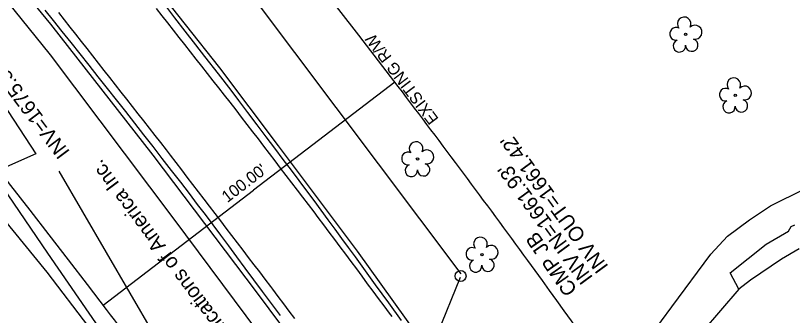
# Model space of a CAD drawing. Extents: x 472260 to 482161, y 489063 to 507124.
# Drawn here: x 477372.1 to 477583.9, y 499917.1 to 499998.7 of the extents above; entities that cross this region are included whole.
import ezdxf

# ---------------------------------------------------------------- set-up
doc = ezdxf.new("R2010")
doc.units = 0
for name, color, linetype in [('Exist Other Culture AG Tank Leader', 7, 'Continuous'), ('Exist Structure Minor Drop Inlet Cogo Elevation', 7, 'Continuous'), ('Exist Structure Minor Pipes CMP 15 Inch Cogo Comment', 7, 'Continuous'), ('Exist Structure Minor Pipes CMP 15 Inch Cogo Point CELL', 7, 'Continuous'), ('Exist Structure Minor Pipes HDPE 12 Inch Text', 7, 'Continuous'), ('Prop Drainage Structure Catch Basin Convert From Junction Box Label', 7, 'Continuous'), ('Prop Drainage Structure Drop Inlet Grate 2 Narrow Slots and Sag Grates 840 24 CELL', 7, 'Continuous'), ('Prop Drainage Structure Drop Inlet Grate 2 Wide Slots and Flat Grates 840 20 Label', 7, 'Continuous'), ('Prop Drainage Structure Pipe CSP 60in Label', 7, 'Continuous'), ('Prop Drainage Structure Pipe Funnel Drain 820 01 CELL', 7, 'Continuous'), ('Prop Drainage Structure Pipe Plug Label', 7, 'Continuous'), ('Prop Drainage Structure Pipe RCP 18in Class III', 7, 'Continuous'), ('Prop Drainage Structure Pipe RCP 36in Class III Label', 7, 'Continuous'), ('Prop Drainage Structure Pipe RCP 72in Class III', 7, 'Continuous'), ('Prop Drainage Structure Pipe Stub Out CELL', 7, 'Continuous'), ('Prop Drainage Structure Pipe Welded Steel 42in Label', 7, 'Continuous'), ('Prop Drainage Structure Tops and Inverts LABEL', 7, 'Continuous'), ('Prop Earthen Structure Ditch Flow Line', 7, 'Continuous'), ('Prop Erosion Rip Rap Single Stone CELL', 7, 'Continuous')]:
    doc.layers.add(name, color=color, linetype=linetype)

msp = doc.modelspace()

# ---------------------------------------------------------------- linework, layer by layer
at = {"layer": 'Exist Other Culture AG Tank Leader'}
msp.add_line((477456.03, 499835.56), (477493.44, 499927.49), dxfattribs=at)
at = {"layer": 'Exist Structure Minor Drop Inlet Cogo Elevation'}
for centre, radius, start, end in [((475159.06, 498211.82), 2914.54, 37.33366, 48.4381), ((475159.06, 498211.82), 2814.54, 37.33366, 48.4381), ((475236.75, 498271.08), 2816.82, 36.13278, 37.33366), ((474971.71, 498077.57), 3144.99, 34.16531, 36.13278), ((475236.75, 498271.08), 2716.82, 36.13278, 37.33366)]:
    msp.add_arc(centre, radius, start, end, dxfattribs=at)
at = {"layer": 'Exist Structure Minor Pipes CMP 15 Inch Cogo Comment'}
for p in [(477475.52, 499980.58), (477396.04, 499919.89)]:
    msp.add_line(p, (477436.99, 499951.16), dxfattribs=at)
at = {"layer": 'Prop Drainage Structure Catch Basin Convert From Junction Box Label'}
for points in [[(477603.87, 499676.78), (477601.59, 499680.67), (477586.61, 499706.27), (477568.26, 499735.62), (477553.5, 499759.07), (477536.64, 499784.22), (477526.22, 499798.18), (477506.11, 499828.72), (477485.23, 499859.36), (477477.22, 499869.72), (477461.46, 499891.86), (477437.84, 499923.51), (477409.62, 499960.74), (477381.79, 499996.32), (477358.03, 500025.13), (477337.52, 500049.96), (477312.08, 500079.61), (477287.91, 500106.93)], [(477498.37, 499889.42), (477491.59, 499898.02), (477465.38, 499934.6), (477443.86, 499963.28), (477427.82, 499984.49), (477409.06, 500008.18)]]:
    msp.add_lwpolyline(points, dxfattribs=at)
at = {"layer": 'Prop Drainage Structure Drop Inlet Grate 2 Narrow Slots and Sag Grates 840 24 CELL'}
for points in [[(477474.79, 499916.78), (477474.11, 499917.73), (477472.61, 499919.73), (477471.11, 499921.73), (477469.62, 499923.73), (477468.12, 499925.73), (477466.63, 499927.74), (477465.13, 499929.74), (477463.63, 499931.74), (477462.14, 499933.74), (477460.64, 499935.74), (477459.15, 499937.74), (477457.65, 499939.75), (477456.15, 499941.75), (477454.66, 499943.75), (477453.52, 499945.27), (477452, 499947.25), (477450.48, 499949.23), (477448.96, 499951.22), (477447.44, 499953.2), (477445.92, 499955.18), (477444.4, 499957.17), (477442.88, 499959.15), (477441.36, 499961.13), (477439.84, 499963.11), (477438.32, 499965.1), (477436.8, 499967.08), (477435.28, 499969.06), (477433.76, 499971.05), (477432.24, 499973.03), (477430.67, 499975.08), (477429.12, 499977.04), (477427.58, 499979.01), (477426.03, 499980.97), (477424.48, 499982.93), (477422.94, 499984.9), (477421.39, 499986.86), (477419.85, 499988.82), (477418.3, 499990.79), (477416.76, 499992.75), (477415.21, 499994.72), (477413.67, 499996.68), (477412.12, 499998.64), (477410.58, 500000.61)], [(477448.23, 499916.22), (477446.74, 499918.23), (477445.25, 499920.23), (477443.76, 499922.23), (477442.26, 499924.24), (477441.73, 499924.95), (477440.22, 499926.93), (477438.7, 499928.92), (477437.18, 499930.9), (477435.66, 499932.89), (477434.14, 499934.87), (477432.62, 499936.85), (477431.1, 499938.84), (477429.58, 499940.82), (477428.06, 499942.81), (477426.55, 499944.79), (477425.03, 499946.78), (477423.51, 499948.76), (477421.99, 499950.75), (477420.47, 499952.73), (477418.95, 499954.71), (477417.43, 499956.7), (477415.91, 499958.68), (477414.4, 499960.67), (477413.25, 499962.16), (477411.71, 499964.13), (477410.17, 499966.09), (477408.62, 499968.06), (477407.08, 499970.02), (477405.54, 499971.99), (477404, 499973.95), (477402.45, 499975.92), (477400.91, 499977.88), (477399.37, 499979.85), (477397.82, 499981.81), (477396.28, 499983.78), (477394.74, 499985.75), (477393.19, 499987.71), (477391.65, 499989.68), (477390.11, 499991.64), (477388.57, 499993.61), (477387.02, 499995.57), (477385.48, 499997.54), (477383.94, 499999.5)]]:
    msp.add_lwpolyline(points, dxfattribs=at)
at = {"layer": 'Prop Drainage Structure Drop Inlet Grate 2 Wide Slots and Flat Grates 840 20 Label'}
for p, q in [((477554.79, 499993.55), (477554.79, 499993.55)), ((477568.32, 499977.01), (477568.32, 499977.01)), ((477481.71, 499959.64), (477481.71, 499959.64)), ((477499.25, 499933.66), (477499.25, 499933.66))]:
    msp.add_line(p, q, dxfattribs=at)
for centre in [(477554.79, 499993.55), (477568.32, 499977.01), (477481.71, 499959.64), (477499.25, 499933.66)]:
    msp.add_circle(centre, 0.326, dxfattribs=at)
for centre, radius, start, end in [((477554.41, 499996.42), 1.86, 330.1651, 219.7134), ((477557.34, 499994.14), 1.9, 257.1011, 134.1999), ((477552.18, 499993.7), 1.73, 62.6636, 279.3457), ((477553.09, 499990.43), 1.69, 111.5671, 6.231), ((477556.46, 499990.65), 1.7, 181.2822, 74.56), ((477567.94, 499979.88), 1.86, 330.1651, 219.7134), ((477565.72, 499977.16), 1.73, 62.6636, 279.3457), ((477570.87, 499977.6), 1.9, 257.1011, 134.1999), ((477566.62, 499973.89), 1.69, 111.5671, 6.231), ((477570, 499974.11), 1.7, 181.2822, 74.56), ((477481.33, 499962.51), 1.86, 330.1651, 219.7134), ((477484.26, 499960.23), 1.9, 257.1011, 134.1999), ((477479.11, 499959.8), 1.73, 62.6636, 279.3457), ((477480.01, 499956.52), 1.69, 111.5671, 6.231), ((477483.38, 499956.74), 1.7, 181.2822, 74.56), ((477498.87, 499936.54), 1.86, 330.1651, 219.7134), ((477496.64, 499933.82), 1.73, 62.6636, 279.3457), ((477501.8, 499934.25), 1.9, 257.1011, 134.1999), ((477497.55, 499930.54), 1.69, 111.5671, 6.231), ((477500.92, 499930.76), 1.7, 181.2822, 74.56)]:
    msp.add_arc(centre, radius, start, end, dxfattribs=at)
at = {"layer": 'Prop Drainage Structure Pipe CSP 60in Label'}
msp.add_lwpolyline([(477674.71, 499499.35), (477674.06, 499503.35), (477673.43, 499506.23), (477669.36, 499524.4), (477658.42, 499547.77), (477645.83, 499577.59), (477609.99, 499639), (477564.49, 499728.91), (477537.23, 499774.22), (477510.07, 499812.04), (477478.16, 499856.18), (477448.29, 499899.24), (477415.36, 499943.26), (477381.68, 499988.01), (477346.53, 500031.42), (477325.43, 500059.06), (477252.23, 500144), (477216.83, 500181.45), (477151.94, 500247.28), (477067.2, 500328.56), (477034.83, 500357.98)], dxfattribs=at)
at = {"layer": 'Prop Drainage Structure Pipe Plug Label'}
msp.add_circle((477493.45, 499927.81), 1.5, dxfattribs=at)
at = {"layer": 'Prop Drainage Structure Pipe RCP 18in Class III'}
for points in [[(477504.78, 499882.84), (477509.45, 499881.22), (477512.11, 499880.8), (477514.86, 499880.99), (477518.08, 499881.87), (477520.43, 499883.31), (477529.01, 499891.53), (477539.8, 499904.23), (477550.99, 499919.4), (477561.69, 499933.75), (477566.25, 499938.7), (477572.16, 499943.07), (477577.93, 499946.92), (477587.31, 499951.56), (477598.24, 499955.69), (477611.38, 499958.83), (477624.47, 499963.13), (477635.64, 499970.32), (477637.77, 499986.87), (477646.84, 499986.8), (477650.48, 500004.66)], [(477357.18, 499957.4), (477380.64, 499928.89), (477403.36, 499899.13), (477407.15, 499894.16), (477428.99, 499861.48), (477446.2, 499835.73), (477457.32, 499817.51), (477458.98, 499816.25), (477460.84, 499816.09), (477464.58, 499817.7), (477469.02, 499821.08), (477472.47, 499826.3), (477476.03, 499833.56), (477477.4, 499841.67), (477475.46, 499850.03), (477475.69, 499853.66), (477479.45, 499860.46), (477478.02, 499870.32)], [(477569.34, 499924.21), (477559.28, 499912.59), (477546.59, 499896.07), (477534.82, 499879.07), (477530.31, 499869.74), (477528.75, 499863.06), (477527.38, 499857), (477526.95, 499851.47)]]:
    msp.add_lwpolyline(points, dxfattribs=at)
at = {"layer": 'Prop Drainage Structure Pipe RCP 72in Class III'}
msp.add_lwpolyline([(477252.46, 499976.08), (477320.07, 500023.97), (477331.36, 500006.71), (477363.76, 499959.01), (477380.88, 499934.01), (477403.42, 499901.35)], dxfattribs=at)
at = {"layer": 'Prop Drainage Structure Pipe Stub Out CELL'}
for points in [[(477444.36, 499917.03), (477441.89, 499920.32), (477439.45, 499923.58), (477437.07, 499926.78), (477434.75, 499929.92), (477432.49, 499933), (477430.28, 499936), (477428.12, 499938.92), (477425.99, 499941.76), (477423.9, 499944.52), (477421.78, 499947.3), (477419.53, 499950.23), (477417.16, 499953.31), (477414.67, 499956.52), (477412.14, 499959.79), (477409.62, 499963.03), (477407.12, 499966.24), (477404.65, 499969.41), (477402.18, 499972.57), (477399.7, 499975.73), (477397.2, 499978.88), (477394.68, 499982.04), (477392.18, 499985.18), (477389.71, 499988.28), (477387.27, 499991.35), (477384.86, 499994.39), (477382.51, 499997.35), (477380.23, 500000.19)], [(477413.29, 500000.97), (477415.5, 499998.1), (477418.31, 499994.48), (477421.2, 499990.76), (477423.68, 499987.58), (477427.36, 499982.85), (477430.78, 499978.4), (477432.93, 499975.58), (477435.38, 499972.35), (477437.93, 499968.98), (477440.39, 499965.73), (477442.76, 499962.59), (477445.04, 499959.56), (477447.24, 499956.62), (477449.38, 499953.78), (477451.45, 499951.01), (477453.44, 499948.33), (477455.39, 499945.71), (477457.3, 499943.12), (477459.17, 499940.57), (477461.01, 499938.04), (477462.84, 499935.53), (477464.67, 499933.02), (477466.5, 499930.5), (477468.33, 499927.97), (477470.16, 499925.46), (477471.97, 499922.98), (477473.77, 499920.52), (477477.29, 499915.69)]]:
    msp.add_lwpolyline(points, dxfattribs=at)
at = {"layer": 'Prop Drainage Structure Tops and Inverts LABEL'}
msp.add_lwpolyline([(477341.39, 500016.39), (477377.65, 499961.09), (477368.88, 499957.13), (477333.65, 500009.12), (477341.39, 500016.39)], dxfattribs=at)
at = {"layer": 'Prop Earthen Structure Ditch Flow Line'}
msp.add_lwpolyline([(477585.71, 499935.21), (477580.96, 499932.41), (477572.48, 499926.7), (477569.34, 499924.21), (477566.9, 499928.64), (477576.74, 499936.48), (477582.82, 499940.05), (477583.57, 499941.25), (477584.55, 499941.7)], dxfattribs=at)
at = {"layer": 'Prop Erosion Rip Rap Single Stone CELL'}
for p, q in [((477493.58, 499928.39), (477394.88, 500059.68)), ((477454.49, 499835.8), (477384.04, 499956.3))]:
    msp.add_line(p, q, dxfattribs=at)

# ---------------------------------------------------------------- texts
at = {"layer": 'Exist Structure Minor Pipes CMP 15 Inch Cogo Comment'}
msp.add_text("100.00'", height=3.2, rotation=37.3639, dxfattribs=at).set_placement((477429.86, 499947.63))
at = {"layer": 'Exist Structure Minor Pipes CMP 15 Inch Cogo Point CELL'}
msp.add_text('EXISTING R/W', height=3.2, rotation=127.2203, dxfattribs=at).set_placement((477487.61, 499970.58))
at = {"layer": 'Exist Structure Minor Pipes HDPE 12 Inch Text'}
msp.add_text("INV OUT=1661.42'", height=4, rotation=126.1902, dxfattribs=at).set_placement((477533.9, 499930.41))
at = {"layer": 'Prop Drainage Structure Pipe Funnel Drain 820 01 CELL'}
for s, rotation, p in [("INV=1675.39'", 126.9317, (477387.1, 499961.6)), ("INV IN=1661.93'", 126.2346, (477529.69, 499927.37))]:
    msp.add_text(s, height=4, rotation=rotation, dxfattribs=at).set_placement(p)
at = {"layer": 'Prop Drainage Structure Pipe RCP 36in Class III Label'}
msp.add_text('CMP JB', height=4, rotation=124.9731, dxfattribs=at).set_placement((477525.41, 499924.12))
at = {"layer": 'Prop Drainage Structure Pipe Welded Steel 42in Label'}
msp.add_text('Frontier Communications of America Inc.', height=4, rotation=126.7963, dxfattribs=at).set_placement((477453.47, 499882.26))

doc.saveas('drawing.dxf')
